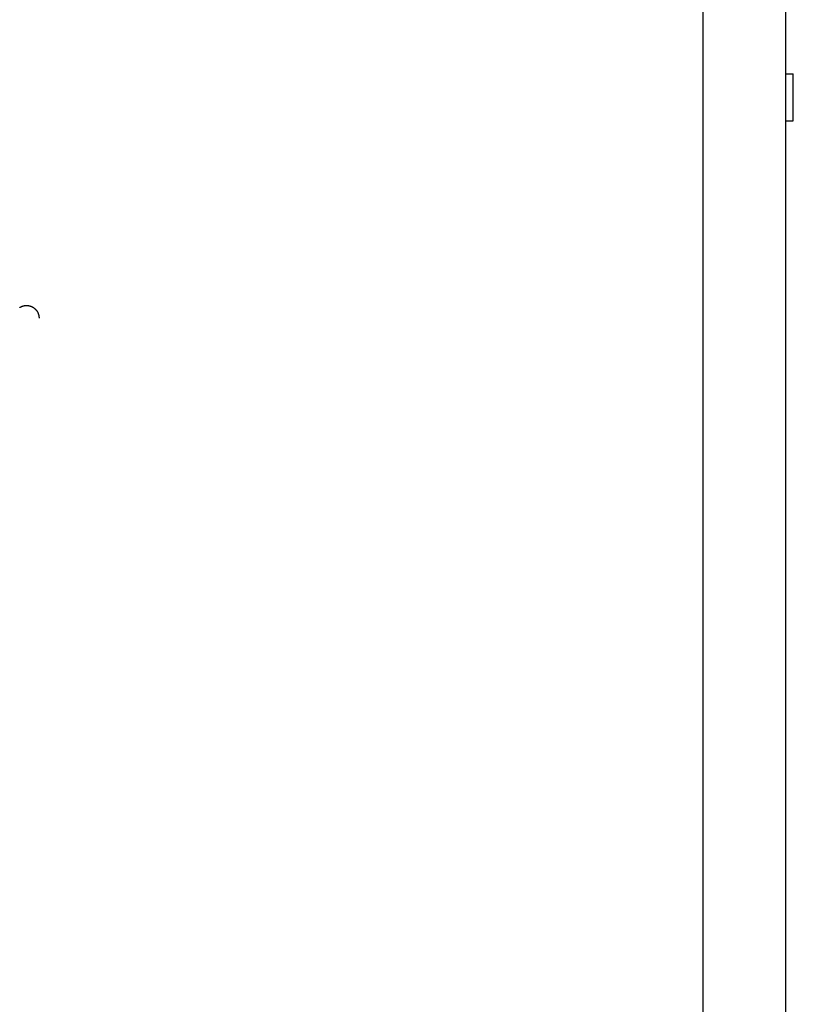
# Model space of a CAD drawing. Header units: millimetres. Extents: x -382 to 385, y -44 to 2191.
# Tile 307 of 339: x 187 to 384, y 208 to 459. Entities that reach past the tile are written whole.
import ezdxf

# ---------------------------------------------------------------- set-up
doc = ezdxf.new("R2010")
doc.units = ezdxf.units.MM
doc.layers.add('ORTHO$8', color=7, linetype='CONTINUOUS', true_color=0xffffff)

msp = doc.modelspace()

# ---------------------------------------------------------------- linework, layer by layer
at = {"layer": 'ORTHO$8', "color": 252, "linetype": 'Continuous'}
msp.add_line((361, 141.5), (361, 476.5), dxfattribs=at)
at = {"layer": 'ORTHO$8', "color": 7, "linetype": 'Continuous'}
for p, q in [((382, 476.5), (382, 141.5)), ((382, 445), (384, 445)), ((384, 433), (384, 445)), ((382, 433), (384, 433))]:
    msp.add_line(p, q, dxfattribs=at)
msp.add_open_spline([(186.57, 385.43), (186.81, 385.59), (187.67, 385.94), (188.95, 385.94), (190.12, 385.46), (191.02, 384.56), (191.51, 383.38), (191.51, 382.74)], degree=2, knots=[0, 0, 0, 0.084647, 0.267718, 0.450788, 0.633859, 0.816929, 1, 1, 1], dxfattribs=at)

doc.saveas('drawing.dxf')
